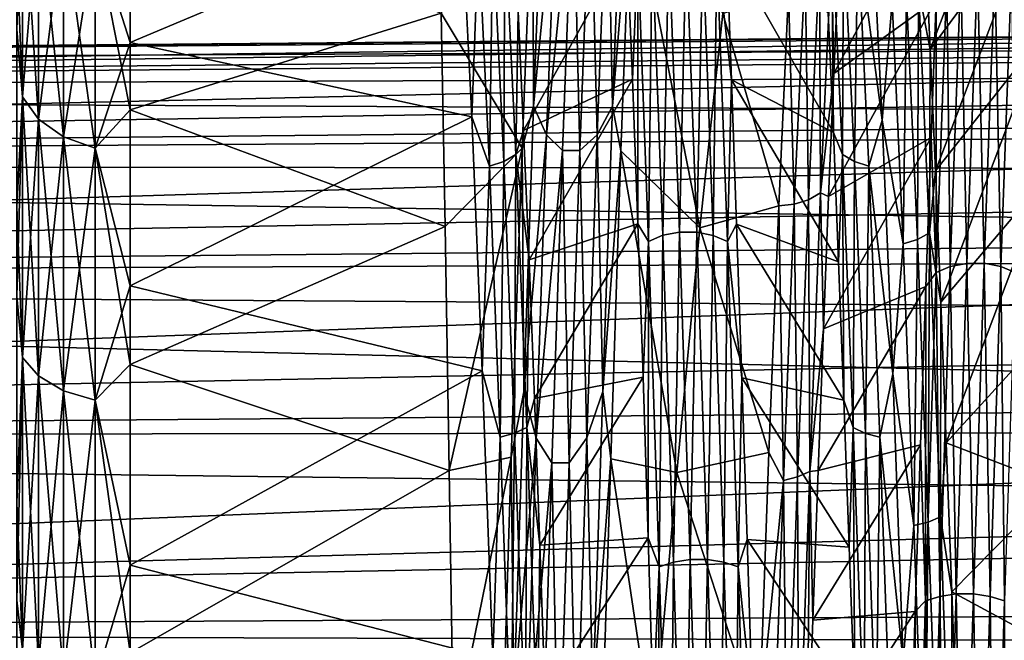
# Model space of a CAD drawing. Header units: metres. Extents: x -95 to 103, y -12 to 12.
# Tile 509 of 520: x 92.51 to 96.86, y 4.43 to 7.17. Entities that reach past the tile are written whole.
import ezdxf

# ---------------------------------------------------------------- set-up
doc = ezdxf.new("R2010")
doc.units = ezdxf.units.M
doc.layers.add('solid_P74500_01', color=7, linetype='CONTINUOUS')

msp = doc.modelspace()

# ---------------------------------------------------------------- linework, layer by layer
at = {"layer": 'solid_P74500_01'}
for points in [[(96.981293, 8.201464, 6.300057), (96.51429, 7.529994, 5.707457), (96.537262, 7.040056, 6.303836)], [(97.003731, 7.672606, 6.936496), (96.981293, 8.201464, 6.300057), (96.537262, 7.040056, 6.303836)], [(92.524475, 7.815907, -5.678588), (92.5, 7.129109, -6.746914), (92.5, 8.123271, -5.508266)], [(92.84594, 7.556078, 5.489812), (93, 7.071559, 6.063959), (93, 7.961062, 4.837358)], [(93, 7.961062, 4.837358), (93, 7.071559, 6.063959), (94.463715, 7.688287, 5.260112)], [(94.784172, 6.789715, -7.386524), (94.780647, 7.803544, -6.396985), (94.82811, 7.926183, -6.345317)], [(94.784172, 6.789715, -7.386524), (94.82811, 7.926183, -6.345317), (94.887505, 7.868499, -6.470695)], [(95.110413, 7.868818, -6.470109), (95.177322, 7.926522, -6.34456), (95.1334, 6.790466, -7.385586)], [(95.1334, 6.790466, -7.385586), (95.177322, 7.926522, -6.34456), (95.215736, 7.794711, -6.404976)], [(94.784172, 6.789715, -7.386524), (94.887505, 7.868499, -6.470695), (94.841675, 6.662447, -7.541262)], [(94.841675, 6.662447, -7.541262), (94.887505, 7.868499, -6.470695), (94.958694, 7.83762, -6.537144)], [(94.841675, 6.662447, -7.541262), (94.958694, 7.83762, -6.537144), (94.911865, 6.594126, -7.622598)], [(94.911865, 6.594126, -7.622598), (94.958694, 7.83762, -6.537144), (94.988403, 6.594453, -7.622277)], [(94.958694, 7.83762, -6.537144), (95.035233, 7.837788, -6.536881), (94.988403, 6.594453, -7.622277)], [(94.988403, 6.594453, -7.622277), (95.035233, 7.837788, -6.536881), (95.06459, 6.663103, -7.540543)], [(95.035233, 7.837788, -6.536881), (95.110413, 7.868818, -6.470109), (95.06459, 6.663103, -7.540543)], [(95.06459, 6.663103, -7.540543), (95.110413, 7.868818, -6.470109), (95.1334, 6.790466, -7.385586)], [(92.524475, 7.815907, -5.678588), (92.524475, 6.831353, -6.831353), (92.5, 7.129109, -6.746914)], [(92.524475, 6.831353, 6.831353), (92.524475, 7.815907, 5.678588), (92.5, 7.471711, 6.365205)], [(92.595581, 6.732703, -6.732703), (92.524475, 6.831353, -6.831353), (92.524475, 7.815907, -5.678588)], [(92.595581, 6.732703, -6.732703), (92.524475, 7.815907, -5.678588), (92.595581, 7.703039, -5.596586)], [(92.595581, 7.703039, 5.596586), (92.524475, 7.815907, 5.678588), (92.524475, 6.831353, 6.831353)], [(94.376106, 7.201715, -5.908793), (94.780647, 7.803544, -6.396985), (94.733856, 6.603558, -7.46262)], [(94.784172, 6.789715, -7.386524), (94.733856, 6.603558, -7.46262), (94.780647, 7.803544, -6.396985)], [(95.1334, 6.790466, -7.385586), (95.215736, 7.794711, -6.404976), (95.17012, 6.593036, -7.468946)], [(95.17012, 6.593036, -7.468946), (95.215736, 7.794711, -6.404976), (95.51841, 6.251617, -6.906216)], [(95.215736, 7.794711, -6.404976), (95.621254, 7.199066, -5.912021), (95.51841, 6.251617, -6.906216)], [(96.585396, 7.824906, -6.762881), (96.110695, 6.934787, -6.417424), (96.133842, 7.433981, -5.83431)], [(96.585396, 7.824906, -6.762881), (96.563538, 7.262142, -7.363111), (96.110695, 6.934787, -6.417424)], [(92.84594, 7.556078, -5.489812), (93, 7.720829, -5.21223), (93, 6.773732, -6.394928)], [(93, 6.773732, -6.394928), (93, 7.720829, -5.21223), (94.376106, 7.201715, -5.908793)], [(92.595581, 7.703039, 5.596586), (92.524475, 6.831353, 6.831353), (92.595581, 6.732703, 6.732703)], [(92.595581, 7.703039, 5.596586), (92.595581, 6.732703, 6.732703), (92.70636, 7.613503, 5.531534)], [(92.595581, 7.703039, -5.596586), (92.70636, 7.613503, -5.531534), (92.70636, 6.654445, -6.654445)], [(92.595581, 6.732703, -6.732703), (92.595581, 7.703039, -5.596586), (92.70636, 6.654445, -6.654445)], [(93, 7.071559, 6.063959), (94.510445, 6.742198, 6.428164), (94.463715, 7.688287, 5.260112)], [(94.540581, 7.540887, 5.486566), (94.463715, 7.688287, 5.260112), (94.510445, 6.742198, 6.428164)], [(96.217758, 7.540835, 5.486567), (96.324951, 6.728213, 6.441705), (96.278381, 7.671204, 5.275373)], [(96.369194, 7.250216, 5.860333), (96.278381, 7.671204, 5.275373), (96.324951, 6.728213, 6.441705)], [(97.003731, 7.672606, 6.936496), (96.537262, 7.040056, 6.303836), (96.560204, 6.503655, 6.85636)], [(97.026154, 7.094984, 7.526722), (97.003731, 7.672606, 6.936496), (96.560204, 6.503655, 6.85636)], [(92.595581, 6.732703, 6.732703), (92.70636, 6.654445, 6.654445), (92.70636, 7.613503, 5.531534)], [(92.70636, 7.613503, 5.531534), (92.70636, 6.654445, 6.654445), (92.84594, 7.556078, 5.489812)], [(92.70636, 7.613503, -5.531534), (92.84594, 7.556078, -5.489812), (92.84594, 6.604255, -6.604255)], [(92.70636, 6.654445, -6.654445), (92.70636, 7.613503, -5.531534), (92.84594, 6.604255, -6.604255)], [(94.603806, 7.564038, 5.503357), (94.651932, 6.544685, 6.678307), (94.657196, 7.599865, 5.52945)], [(94.651932, 6.544685, 6.678307), (94.705315, 6.575681, 6.709963), (94.657196, 7.599865, 5.52945)], [(94.657196, 7.599865, 5.52945), (94.705315, 6.575681, 6.709963), (94.715225, 7.210511, 6.108538)], [(96.101097, 7.599684, 5.529522), (96.08606, 7.202052, 6.118492), (96.10939, 6.673216, 6.689188)], [(96.149216, 6.57549, 6.710004), (96.101097, 7.599684, 5.529522), (96.10939, 6.673216, 6.689188)], [(96.154503, 7.563913, 5.503399), (96.101097, 7.599684, 5.529522), (96.149216, 6.57549, 6.710004)], [(92.70636, 6.654445, 6.654445), (92.84594, 6.604255, 6.604255), (92.84594, 7.556078, 5.489812)], [(92.84594, 7.556078, 5.489812), (92.84594, 6.604255, 6.604255), (93, 7.071559, 6.063959)], [(92.84594, 6.604255, -6.604255), (92.84594, 7.556078, -5.489812), (93, 6.773732, -6.394928)], [(94.588699, 6.524645, 6.657918), (94.540581, 7.540887, 5.486566), (94.510445, 6.742198, 6.428164)], [(94.603806, 7.564038, 5.503357), (94.540581, 7.540887, 5.486566), (94.588699, 6.524645, 6.657918)], [(94.603806, 7.564038, 5.503357), (94.588699, 6.524645, 6.657918), (94.651932, 6.544685, 6.678307)], [(96.202629, 6.544556, 6.678327), (96.154503, 7.563913, 5.503399), (96.149216, 6.57549, 6.710004)], [(96.202629, 6.544556, 6.678327), (96.217758, 7.540835, 5.486567), (96.154503, 7.563913, 5.503399)], [(96.202629, 6.544556, 6.678327), (96.265877, 6.524594, 6.65791), (96.217758, 7.540835, 5.486567)], [(96.217758, 7.540835, 5.486567), (96.265877, 6.524594, 6.65791), (96.324951, 6.728213, 6.441705)], [(96.485809, 7.306942, 5.906114), (96.537262, 7.040056, 6.303836), (96.51429, 7.529994, 5.707457)], [(95.196602, 7.505744, 7.11492), (94.715225, 7.210511, 6.108538), (94.739487, 6.682313, 6.680108)], [(95.220787, 6.909091, 7.694438), (95.196602, 7.505744, 7.11492), (94.739487, 6.682313, 6.680108)], [(95.245262, 7.469073, 7.239079), (95.196602, 7.505744, 7.11492), (95.220787, 6.909091, 7.694438)], [(95.308456, 7.501404, 7.270239), (95.245262, 7.469073, 7.239079), (95.29232, 6.191844, 8.352081)], [(95.355515, 6.218672, 8.388063), (95.308456, 7.501404, 7.270239), (95.29232, 6.191844, 8.352081)], [(95.381683, 7.518834, 7.287088), (95.308456, 7.501404, 7.270239), (95.355515, 6.218672, 8.388063)], [(95.428749, 6.233128, 8.407511), (95.381683, 7.518834, 7.287088), (95.355515, 6.218672, 8.388063)], [(95.458252, 7.518751, 7.287082), (95.381683, 7.518834, 7.287088), (95.428749, 6.233128, 8.407511)], [(95.50531, 6.233047, 8.407492), (95.458252, 7.518751, 7.287082), (95.428749, 6.233128, 8.407511)], [(95.531448, 7.50118, 7.270217), (95.458252, 7.518751, 7.287082), (95.50531, 6.233047, 8.407492)], [(95.578514, 6.218454, 8.388006), (95.531448, 7.50118, 7.270217), (95.50531, 6.233047, 8.407492)], [(95.594589, 7.468756, 7.239017), (95.531448, 7.50118, 7.270217), (95.578514, 6.218454, 8.388006)], [(95.594589, 7.468756, 7.239017), (95.658897, 6.906711, 7.696614), (95.636703, 7.501658, 7.119257)], [(95.636703, 7.501658, 7.119257), (96.10939, 6.673216, 6.689188), (96.08606, 7.202052, 6.118492)], [(95.636703, 7.501658, 7.119257), (95.658897, 6.906711, 7.696614), (96.10939, 6.673216, 6.689188)], [(92.524475, 6.831353, 6.831353), (92.5, 7.471711, 6.365205), (92.5, 6.344245, 7.489455)], [(95.245262, 7.469073, 7.239079), (95.220787, 6.909091, 7.694438), (95.244995, 6.268821, 8.224414)], [(95.29232, 6.191844, 8.352081), (95.245262, 7.469073, 7.239079), (95.244995, 6.268821, 8.224414)], [(95.641647, 6.19154, 8.351971), (95.594589, 7.468756, 7.239017), (95.578514, 6.218454, 8.388006)], [(95.641647, 6.19154, 8.351971), (95.658897, 6.906711, 7.696614), (95.594589, 7.468756, 7.239017)], [(96.047447, 7.425161, -5.688803), (96.100838, 7.460338, -5.715763), (96.052711, 6.406156, -6.870232)], [(96.052711, 6.406156, -6.870232), (96.100838, 7.460338, -5.715763), (96.110695, 6.934787, -6.417424)], [(96.100838, 7.460338, -5.715763), (96.133842, 7.433981, -5.83431), (96.110695, 6.934787, -6.417424)], [(95.984222, 7.402484, -5.671378), (95.936096, 6.356487, -6.816895), (95.910805, 7.296713, -5.791072)], [(95.999329, 6.37595, -6.837829), (95.936096, 6.356487, -6.816895), (95.984222, 7.402484, -5.671378)], [(95.999329, 6.37595, -6.837829), (95.984222, 7.402484, -5.671378), (96.047447, 7.425161, -5.688803)], [(95.999329, 6.37595, -6.837829), (96.047447, 7.425161, -5.688803), (96.052711, 6.406156, -6.870232)], [(96.673195, 7.38125, -7.390541), (96.626137, 6.080659, -8.488098), (96.610001, 7.349563, -7.358734)], [(96.699371, 6.094773, -8.507794), (96.626137, 6.080659, -8.488098), (96.673195, 7.38125, -7.390541)], [(96.746429, 7.398382, -7.407689), (96.699371, 6.094773, -8.507794), (96.673195, 7.38125, -7.390541)], [(96.775932, 6.094779, -8.507711), (96.699371, 6.094773, -8.507794), (96.746429, 7.398382, -7.407689)], [(96.82299, 7.398375, -7.407607), (96.775932, 6.094779, -8.507711), (96.746429, 7.398382, -7.407689)], [(96.849129, 6.080671, -8.487874), (96.775932, 6.094779, -8.507711), (96.82299, 7.398375, -7.407607)], [(96.896194, 7.381225, -7.390318), (96.849129, 6.080671, -8.487874), (96.82299, 7.398375, -7.407607)], [(96.91227, 6.054558, -8.451257), (96.849129, 6.080671, -8.487874), (96.896194, 7.381225, -7.390318)], [(96.610001, 7.349563, -7.358734), (96.562943, 6.054571, -8.451579), (96.563538, 7.262142, -7.363111)], [(96.626137, 6.080659, -8.488098), (96.562943, 6.054571, -8.451579), (96.610001, 7.349563, -7.358734)], [(95.621254, 7.199066, -5.912021), (95.910805, 7.296713, -5.791072), (95.867485, 6.349178, -6.816632)], [(95.936096, 6.356487, -6.816895), (95.867485, 6.349178, -6.816632), (95.910805, 7.296713, -5.791072)], [(96.432419, 7.272475, 5.878273), (96.369194, 7.250216, 5.860333), (96.417313, 6.180837, 6.983069)], [(96.432419, 7.272475, 5.878273), (96.417313, 6.180837, 6.983069), (96.480545, 6.199822, 7.004457)], [(96.432419, 7.272475, 5.878273), (96.480545, 6.199822, 7.004457), (96.485809, 7.306942, 5.906114)], [(96.480545, 6.199822, 7.004457), (96.533928, 6.229209, 7.037635), (96.485809, 7.306942, 5.906114)], [(96.485809, 7.306942, 5.906114), (96.533928, 6.229209, 7.037635), (96.537262, 7.040056, 6.303836)], [(96.563538, 7.262142, -7.363111), (96.088249, 6.390983, -6.958403), (96.110695, 6.934787, -6.417424)], [(96.563538, 7.262142, -7.363111), (96.541512, 6.651166, -7.918765), (96.088249, 6.390983, -6.958403)], [(96.417313, 6.180837, 6.983069), (96.369194, 7.250216, 5.860333), (96.324951, 6.728213, 6.441705)], [(96.562943, 6.054571, -8.451579), (96.541512, 6.651166, -7.918765), (96.563538, 7.262142, -7.363111)], [(93, 6.773732, -6.394928), (94.376106, 7.201715, -5.908793), (94.393806, 6.257608, -6.900788)], [(94.393806, 6.257608, -6.900788), (94.376106, 7.201715, -5.908793), (94.733856, 6.603558, -7.46262)], [(94.705315, 6.575681, 6.709963), (94.739487, 6.682313, 6.680108), (94.715225, 7.210511, 6.108538)], [(95.51841, 6.251617, -6.906216), (95.621254, 7.199066, -5.912021), (95.867485, 6.349178, -6.816632)], [(102.504364, 7.145675), (81, 6.958009), (81, 6.851007, -1.214226)], [(102.504364, 7.145675), (102.504364, 7.142116, 0.225498), (81, 6.958009)], [(102.504364, 7.116405, -0.646108), (102.504364, 7.145675), (81, 6.851007, -1.214226)], [(102.504364, 7.142116, 0.225498), (102.504364, 7.131443, 0.450772), (81, 6.958009)], [(102.504364, 7.061472, 1.093747), (81, 6.958009), (102.504364, 7.131443, 0.450772)], [(102.504364, 7.116405, -0.646108), (81, 6.851007, -1.214226), (102.504364, 7.028833, -1.286923)], [(92.524475, 6.831353, -6.831353), (92.5, 5.950014, -7.806368), (92.5, 7.129109, -6.746914)], [(97.026154, 7.094984, 7.526722), (96.560204, 6.503655, 6.85636), (96.58371, 5.922603, 7.362928)], [(97.049126, 6.472476, 8.066982), (97.026154, 7.094984, 7.526722), (96.58371, 5.922603, 7.362928)], [(102.504364, 7.061472, 1.093747), (81, 6.850533, 1.218189), (81, 6.958009)], [(102.504364, 7.061472, 1.093747), (102.504364, 6.93365, 1.727762), (81, 6.850533, 1.218189)], [(92.84594, 6.604255, 6.604255), (93, 5.994974, 7.130135), (93, 7.071559, 6.063959)], [(93, 7.071559, 6.063959), (93, 5.994974, 7.130135), (94.510445, 6.742198, 6.428164)], [(102.504364, 7.028833, -1.286923), (81, 6.851007, -1.214226), (81, 6.536744, -2.382539)], [(102.504364, 7.028833, -1.286923), (81, 6.536744, -2.382539), (102.504364, 6.883678, -1.917195)], [(96.533928, 6.229209, 7.037635), (96.560204, 6.503655, 6.85636), (96.537262, 7.040056, 6.303836)], [(102.504364, 6.93365, 1.727762), (102.504364, 6.749025, 2.347622), (81, 6.850533, 1.218189)], [(96.052711, 6.406156, -6.870232), (96.110695, 6.934787, -6.417424), (96.088249, 6.390983, -6.958403)], [(102.504364, 6.883678, -1.917195), (81, 6.536744, -2.382539), (102.504364, 6.682129, -2.531761)], [(95.220787, 6.909091, 7.694438), (94.739487, 6.682313, 6.680108), (94.763969, 6.109625, 7.206326)], [(95.244995, 6.268821, 8.224414), (95.220787, 6.909091, 7.694438), (94.763969, 6.109625, 7.206326)], [(95.641647, 6.19154, 8.351971), (95.681023, 6.267948, 8.225108), (95.658897, 6.906711, 7.696614)], [(95.658897, 6.906711, 7.696614), (96.132378, 6.101271, 7.213413), (96.10939, 6.673216, 6.689188)], [(95.658897, 6.906711, 7.696614), (95.681023, 6.267948, 8.225108), (96.132378, 6.101271, 7.213413)], [(102.504364, 6.749025, 2.347622), (81, 6.532415, 2.393853), (81, 6.850533, 1.218189)], [(92.524475, 6.831353, -6.831353), (92.524475, 5.678588, -7.815907), (92.5, 5.950014, -7.806368)], [(92.524475, 5.678588, 7.815907), (92.524475, 6.831353, 6.831353), (92.5, 6.344245, 7.489455)], [(92.595581, 5.596586, -7.703039), (92.524475, 5.678588, -7.815907), (92.524475, 6.831353, -6.831353)], [(92.595581, 5.596586, -7.703039), (92.524475, 6.831353, -6.831353), (92.595581, 6.732703, -6.732703)], [(92.595581, 6.732703, 6.732703), (92.524475, 6.831353, 6.831353), (92.524475, 5.678588, 7.815907)], [(95.06459, 6.663103, -7.540543), (95.1334, 6.790466, -7.385586), (95.08947, 5.527757, -8.234547)], [(95.08947, 5.527757, -8.234547), (95.1334, 6.790466, -7.385586), (95.17012, 6.593036, -7.468946)], [(102.504364, 6.749025, 2.347622), (102.504364, 6.509109, 2.948249), (81, 6.532415, 2.393853)], [(92.84594, 6.604255, -6.604255), (93, 6.773732, -6.394928), (93, 5.647433, -7.408444)], [(93, 5.647433, -7.408444), (93, 6.773732, -6.394928), (94.393806, 6.257608, -6.900788)], [(94.740242, 5.526547, -8.235544), (94.733856, 6.603558, -7.46262), (94.784172, 6.789715, -7.386524)], [(94.740242, 5.526547, -8.235544), (94.784172, 6.789715, -7.386524), (94.841675, 6.662447, -7.541262)], [(92.595581, 6.732703, 6.732703), (92.524475, 5.678588, 7.815907), (92.595581, 5.596586, 7.703039)], [(92.595581, 6.732703, 6.732703), (92.595581, 5.596586, 7.703039), (92.70636, 6.654445, 6.654445)], [(92.595581, 6.732703, -6.732703), (92.70636, 6.654445, -6.654445), (92.70636, 5.531534, -7.613503)], [(92.595581, 5.596586, -7.703039), (92.595581, 6.732703, -6.732703), (92.70636, 5.531534, -7.613503)], [(93, 5.994974, 7.130135), (94.557175, 5.618608, 7.430328), (94.510445, 6.742198, 6.428164)], [(94.588699, 6.524645, 6.657918), (94.510445, 6.742198, 6.428164), (94.557175, 5.618608, 7.430328)], [(96.265877, 6.524594, 6.65791), (96.371552, 5.606616, 7.437394), (96.324951, 6.728213, 6.441705)], [(96.417313, 6.180837, 6.983069), (96.324951, 6.728213, 6.441705), (96.371552, 5.606616, 7.437394)], [(102.504364, 6.682129, -2.531761), (81, 6.536744, -2.382539), (81, 6.024192, -3.481453)], [(102.504364, 6.682129, -2.531761), (81, 6.024192, -3.481453), (102.504364, 6.425837, -3.125585)], [(94.705315, 6.575681, 6.709963), (94.763969, 6.109625, 7.206326), (94.739487, 6.682313, 6.680108)], [(94.740242, 5.526547, -8.235544), (94.841675, 6.662447, -7.541262), (94.795845, 5.322095, -8.398915)], [(94.795845, 5.322095, -8.398915), (94.841675, 6.662447, -7.541262), (94.911865, 6.594126, -7.622598)], [(94.988403, 6.594453, -7.622277), (95.06459, 6.663103, -7.540543), (95.018776, 5.323123, -8.398167)], [(95.018776, 5.323123, -8.398167), (95.06459, 6.663103, -7.540543), (95.08947, 5.527757, -8.234547)], [(96.149216, 6.57549, 6.710004), (96.10939, 6.673216, 6.689188), (96.132378, 6.101271, 7.213413)], [(92.595581, 5.596586, 7.703039), (92.70636, 5.531534, 7.613503), (92.70636, 6.654445, 6.654445)], [(92.70636, 6.654445, 6.654445), (92.70636, 5.531534, 7.613503), (92.84594, 6.604255, 6.604255)], [(92.70636, 6.654445, -6.654445), (92.84594, 6.604255, -6.604255), (92.84594, 5.489812, -7.556078)], [(92.70636, 5.531534, -7.613503), (92.70636, 6.654445, -6.654445), (92.84594, 5.489812, -7.556078)], [(96.541512, 6.651166, -7.918765), (96.065727, 5.804877, -7.454448), (96.088249, 6.390983, -6.958403)], [(96.541512, 6.651166, -7.918765), (96.518524, 5.992337, -8.427377), (96.065727, 5.804877, -7.454448)], [(96.562943, 6.054571, -8.451579), (96.518524, 5.992337, -8.427377), (96.541512, 6.651166, -7.918765)], [(92.70636, 5.531534, 7.613503), (92.84594, 5.489812, 7.556078), (92.84594, 6.604255, 6.604255)], [(92.84594, 6.604255, 6.604255), (92.84594, 5.489812, 7.556078), (93, 5.994974, 7.130135)], [(92.84594, 5.489812, -7.556078), (92.84594, 6.604255, -6.604255), (93, 5.647433, -7.408444)], [(94.410866, 5.178331, -7.743606), (94.393806, 6.257608, -6.900788), (94.733856, 6.603558, -7.46262)], [(94.410866, 5.178331, -7.743606), (94.733856, 6.603558, -7.46262), (94.685173, 5.237455, -8.326221)], [(94.651932, 6.544685, 6.678307), (94.70005, 5.342939, 7.669346), (94.705315, 6.575681, 6.709963)], [(94.740242, 5.526547, -8.235544), (94.685173, 5.237455, -8.326221), (94.733856, 6.603558, -7.46262)], [(94.70005, 5.342939, 7.669346), (94.753433, 5.368239, 7.705696), (94.705315, 6.575681, 6.709963)], [(94.705315, 6.575681, 6.709963), (94.753433, 5.368239, 7.705696), (94.763969, 6.109625, 7.206326)], [(94.795845, 5.322095, -8.398915), (94.911865, 6.594126, -7.622598), (94.865036, 5.212369, -8.483613)], [(94.865036, 5.212369, -8.483613), (94.911865, 6.594126, -7.622598), (94.941582, 5.212871, -8.483283)], [(94.911865, 6.594126, -7.622598), (94.988403, 6.594453, -7.622277), (94.941582, 5.212871, -8.483283)], [(94.941582, 5.212871, -8.483283), (94.988403, 6.594453, -7.622277), (95.018776, 5.323123, -8.398167)], [(95.08947, 5.527757, -8.234547), (95.17012, 6.593036, -7.468946), (95.12587, 5.230155, -8.329441)], [(95.12587, 5.230155, -8.329441), (95.17012, 6.593036, -7.468946), (95.416664, 5.169336, -7.749613)], [(95.17012, 6.593036, -7.468946), (95.51841, 6.251617, -6.906216), (95.416664, 5.169336, -7.749613)], [(96.149216, 6.57549, 6.710004), (96.132378, 6.101271, 7.213413), (96.155319, 5.489347, 7.689435)], [(96.197342, 5.368044, 7.705704), (96.149216, 6.57549, 6.710004), (96.155319, 5.489347, 7.689435)], [(96.202629, 6.544556, 6.678327), (96.149216, 6.57549, 6.710004), (96.197342, 5.368044, 7.705704)], [(102.504364, 6.215867, 3.524722), (81, 6.012705, 3.501166), (81, 6.532415, 2.393853)], [(102.504364, 6.509109, 2.948249), (102.504364, 6.215867, 3.524722), (81, 6.532415, 2.393853)], [(94.651932, 6.544685, 6.678307), (94.588699, 6.524645, 6.657918), (94.636818, 5.326569, 7.645922)], [(94.651932, 6.544685, 6.678307), (94.636818, 5.326569, 7.645922), (94.70005, 5.342939, 7.669346)], [(96.250748, 5.342808, 7.669344), (96.202629, 6.544556, 6.678327), (96.197342, 5.368044, 7.705704)], [(96.250748, 5.342808, 7.669344), (96.265877, 6.524594, 6.65791), (96.202629, 6.544556, 6.678327)], [(94.636818, 5.326569, 7.645922), (94.588699, 6.524645, 6.657918), (94.557175, 5.618608, 7.430328)], [(96.250748, 5.342808, 7.669344), (96.313995, 5.32652, 7.645906), (96.265877, 6.524594, 6.65791)], [(96.265877, 6.524594, 6.65791), (96.313995, 5.32652, 7.645906), (96.371552, 5.606616, 7.437394)], [(96.533928, 6.229209, 7.037635), (96.58371, 5.922603, 7.362928), (96.560204, 6.503655, 6.85636)], [(97.049126, 6.472476, 8.066982), (96.58371, 5.922603, 7.362928), (96.608238, 5.300789, 7.821755)], [(97.073021, 5.811236, 8.554758), (97.049126, 6.472476, 8.066982), (96.608238, 5.300789, 7.821755)], [(102.504364, 6.425837, -3.125585), (81, 6.024192, -3.481453), (102.504364, 6.116902, -3.693803)], [(95.999329, 6.37595, -6.837829), (96.052711, 6.406156, -6.870232), (96.004593, 5.174764, -7.836728)], [(96.004593, 5.174764, -7.836728), (96.052711, 6.406156, -6.870232), (96.065727, 5.804877, -7.454448)], [(96.052711, 6.406156, -6.870232), (96.088249, 6.390983, -6.958403), (96.065727, 5.804877, -7.454448)], [(95.936096, 6.356487, -6.816895), (95.887978, 5.134653, -7.775898), (95.867485, 6.349178, -6.816632)], [(95.95121, 5.150365, -7.799768), (95.887978, 5.134653, -7.775898), (95.936096, 6.356487, -6.816895)], [(95.95121, 5.150365, -7.799768), (95.936096, 6.356487, -6.816895), (95.999329, 6.37595, -6.837829)], [(95.95121, 5.150365, -7.799768), (95.999329, 6.37595, -6.837829), (96.004593, 5.174764, -7.836728)], [(92.524475, 5.678588, 7.815907), (92.5, 6.344245, 7.489455), (92.5, 5.037389, 8.42394)], [(95.51841, 6.251617, -6.906216), (95.867485, 6.349178, -6.816632), (95.824181, 5.258584, -7.689332)], [(95.887978, 5.134653, -7.775898), (95.824181, 5.258584, -7.689332), (95.867485, 6.349178, -6.816632)], [(95.244995, 6.268821, 8.224414), (94.763969, 6.109625, 7.206326), (94.788445, 5.496634, 7.684207)], [(95.268311, 5.590652, 8.699477), (95.244995, 6.268821, 8.224414), (94.788445, 5.496634, 7.684207)], [(95.29232, 6.191844, 8.352081), (95.244995, 6.268821, 8.224414), (95.268311, 5.590652, 8.699477)], [(95.641647, 6.19154, 8.351971), (95.703941, 5.588449, 8.700891), (95.681023, 6.267948, 8.225108)], [(95.681023, 6.267948, 8.225108), (96.155319, 5.489347, 7.689435), (96.132378, 6.101271, 7.213413)], [(95.681023, 6.267948, 8.225108), (95.703941, 5.588449, 8.700891), (96.155319, 5.489347, 7.689435)], [(93, 5.647433, -7.408444), (94.393806, 6.257608, -6.900788), (94.410866, 5.178331, -7.743606)], [(95.428749, 6.233128, 8.407511), (95.355515, 6.218672, 8.388063), (95.40258, 4.773582, 9.287973)], [(95.475807, 4.784684, 9.309514), (95.428749, 6.233128, 8.407511), (95.40258, 4.773582, 9.287973)], [(95.416664, 5.169336, -7.749613), (95.51841, 6.251617, -6.906216), (95.824181, 5.258584, -7.689332)], [(95.50531, 6.233047, 8.407492), (95.428749, 6.233128, 8.407511), (95.475807, 4.784684, 9.309514)], [(95.552368, 4.784608, 9.309482), (95.50531, 6.233047, 8.407492), (95.475807, 4.784684, 9.309514)], [(95.578514, 6.218454, 8.388006), (95.50531, 6.233047, 8.407492), (95.552368, 4.784608, 9.309482)], [(96.480545, 6.199822, 7.004457), (96.528664, 4.950658, 7.931704), (96.533928, 6.229209, 7.037635)], [(96.528664, 4.950658, 7.931704), (96.582047, 4.97413, 7.969276), (96.533928, 6.229209, 7.037635)], [(96.533928, 6.229209, 7.037635), (96.582047, 4.97413, 7.969276), (96.58371, 5.922603, 7.362928)], [(102.504364, 6.215867, 3.524722), (102.504364, 5.871701, 4.07232), (81, 6.012705, 3.501166)], [(95.29232, 6.191844, 8.352081), (95.268311, 5.590652, 8.699477), (95.290718, 4.880205, 9.116913)], [(95.339378, 4.752956, 9.248106), (95.29232, 6.191844, 8.352081), (95.290718, 4.880205, 9.116913)], [(95.355515, 6.218672, 8.388063), (95.29232, 6.191844, 8.352081), (95.339378, 4.752956, 9.248106)], [(95.40258, 4.773582, 9.287973), (95.355515, 6.218672, 8.388063), (95.339378, 4.752956, 9.248106)], [(95.625572, 4.773376, 9.287882), (95.578514, 6.218454, 8.388006), (95.552368, 4.784608, 9.309482)], [(95.641647, 6.19154, 8.351971), (95.578514, 6.218454, 8.388006), (95.625572, 4.773376, 9.287882)], [(95.688705, 4.752675, 9.247948), (95.641647, 6.19154, 8.351971), (95.625572, 4.773376, 9.287882)], [(95.688705, 4.752675, 9.247948), (95.703941, 5.588449, 8.700891), (95.641647, 6.19154, 8.351971)], [(96.465431, 4.935488, 7.907475), (96.417313, 6.180837, 6.983069), (96.371552, 5.606616, 7.437394)], [(96.480545, 6.199822, 7.004457), (96.417313, 6.180837, 6.983069), (96.465431, 4.935488, 7.907475)], [(96.480545, 6.199822, 7.004457), (96.465431, 4.935488, 7.907475), (96.528664, 4.950658, 7.931704)], [(102.504364, 6.116902, -3.693803), (81, 6.024192, -3.481453), (81, 5.326975, -4.475948)], [(102.504364, 6.116902, -3.693803), (81, 5.326975, -4.475948), (102.504364, 5.757854, -4.23176)], [(94.753433, 5.368239, 7.705696), (94.788445, 5.496634, 7.684207), (94.763969, 6.109625, 7.206326)], [(96.699371, 6.094773, -8.507794), (96.652306, 4.632546, -9.386982), (96.626137, 6.080659, -8.488098)], [(96.728874, 4.632565, -9.386901), (96.652306, 4.632546, -9.386982), (96.699371, 6.094773, -8.507794)], [(96.775932, 6.094779, -8.507711), (96.728874, 4.632565, -9.386901), (96.699371, 6.094773, -8.507794)], [(96.802071, 4.621867, -9.365029), (96.728874, 4.632565, -9.386901), (96.775932, 6.094779, -8.507711)], [(96.849129, 6.080671, -8.487874), (96.802071, 4.621867, -9.365029), (96.775932, 6.094779, -8.507711)], [(96.562943, 6.054571, -8.451579), (96.515877, 4.602007, -9.324967), (96.518524, 5.992337, -8.427377)], [(96.579079, 4.621819, -9.36525), (96.515877, 4.602007, -9.324967), (96.562943, 6.054571, -8.451579)], [(96.626137, 6.080659, -8.488098), (96.579079, 4.621819, -9.36525), (96.562943, 6.054571, -8.451579)], [(96.652306, 4.632546, -9.386982), (96.579079, 4.621819, -9.36525), (96.626137, 6.080659, -8.488098)], [(96.865204, 4.602046, -9.324647), (96.802071, 4.621867, -9.365029), (96.849129, 6.080671, -8.487874)], [(96.91227, 6.054558, -8.451257), (96.865204, 4.602046, -9.324647), (96.849129, 6.080671, -8.487874)], [(102.504364, 5.479433, 4.586555), (81, 5.30519, 4.501647), (81, 6.012705, 3.501166)], [(102.504364, 5.871701, 4.07232), (102.504364, 5.479433, 4.586555), (81, 6.012705, 3.501166)], [(92.84594, 5.489812, 7.556078), (93, 4.75979, 8.00768), (93, 5.994974, 7.130135)], [(93, 5.994974, 7.130135), (93, 4.75979, 8.00768), (94.557175, 5.618608, 7.430328)], [(96.518524, 5.992337, -8.427377), (96.042328, 5.178577, -7.90209), (96.065727, 5.804877, -7.454448)], [(96.518524, 5.992337, -8.427377), (96.494949, 5.291385, -8.884191), (96.042328, 5.178577, -7.90209)], [(96.515877, 4.602007, -9.324967), (96.494949, 5.291385, -8.884191), (96.518524, 5.992337, -8.427377)], [(92.524475, 5.678588, -7.815907), (92.5, 4.6057, -8.667539), (92.5, 5.950014, -7.806368)], [(96.582047, 4.97413, 7.969276), (96.608238, 5.300789, 7.821755), (96.58371, 5.922603, 7.362928)], [(96.004593, 5.174764, -7.836728), (96.065727, 5.804877, -7.454448), (96.042328, 5.178577, -7.90209)], [(97.097191, 5.113085, 8.989099), (97.073021, 5.811236, 8.554758), (96.608238, 5.300789, 7.821755)], [(102.504364, 5.757854, -4.23176), (81, 5.326975, -4.475948), (102.504364, 5.351635, -4.735047)], [(92.524475, 5.678588, -7.815907), (92.524475, 4.385998, -8.608006), (92.5, 4.6057, -8.667539)], [(92.524475, 4.385998, 8.608006), (92.524475, 5.678588, 7.815907), (92.5, 5.037389, 8.42394)], [(92.595581, 4.322661, -8.483701), (92.524475, 4.385998, -8.608006), (92.524475, 5.678588, -7.815907)], [(92.595581, 4.322661, -8.483701), (92.524475, 5.678588, -7.815907), (92.595581, 5.596586, -7.703039)], [(92.595581, 5.596586, 7.703039), (92.524475, 5.678588, 7.815907), (92.524475, 4.385998, 8.608006)], [(92.84594, 5.489812, -7.556078), (93, 5.647433, -7.408444), (93, 4.371728, -8.225967)], [(93, 4.371728, -8.225967), (93, 5.647433, -7.408444), (94.410866, 5.178331, -7.743606)], [(93, 4.75979, 8.00768), (94.603874, 4.346803, 8.239165), (94.557175, 5.618608, 7.430328)], [(94.636818, 5.326569, 7.645922), (94.557175, 5.618608, 7.430328), (94.603874, 4.346803, 8.239165)], [(92.595581, 5.596586, 7.703039), (92.524475, 4.385998, 8.608006), (92.595581, 4.322661, 8.483701)], [(92.595581, 5.596586, 7.703039), (92.595581, 4.322661, 8.483701), (92.70636, 5.531534, 7.613503)], [(92.595581, 5.596586, -7.703039), (92.70636, 5.531534, -7.613503), (92.70636, 4.272417, -8.385091)], [(92.595581, 4.322661, -8.483701), (92.595581, 5.596586, -7.703039), (92.70636, 4.272417, -8.385091)], [(95.268311, 5.590652, 8.699477), (94.788445, 5.496634, 7.684207), (94.81221, 4.848581, 8.109056)], [(95.290718, 4.880205, 9.116913), (95.268311, 5.590652, 8.699477), (94.81221, 4.848581, 8.109056)], [(95.688705, 4.752675, 9.247948), (95.727669, 4.87337, 9.120528), (95.703941, 5.588449, 8.700891)], [(95.703941, 5.588449, 8.700891), (96.178917, 4.839529, 8.11447), (96.155319, 5.489347, 7.689435)], [(95.703941, 5.588449, 8.700891), (95.727669, 4.87337, 9.120528), (96.178917, 4.839529, 8.11447)], [(96.313995, 5.32652, 7.645906), (96.418213, 4.334479, 8.238566), (96.371552, 5.606616, 7.437394)], [(96.465431, 4.935488, 7.907475), (96.371552, 5.606616, 7.437394), (96.418213, 4.334479, 8.238566)], [(92.595581, 4.322661, 8.483701), (92.70636, 4.272417, 8.385091), (92.70636, 5.531534, 7.613503)], [(92.70636, 5.531534, 7.613503), (92.70636, 4.272417, 8.385091), (92.84594, 5.489812, 7.556078)], [(92.70636, 5.531534, -7.613503), (92.84594, 5.489812, -7.556078), (92.84594, 4.240192, -8.321846)], [(92.70636, 4.272417, -8.385091), (92.70636, 5.531534, -7.613503), (92.84594, 4.240192, -8.321846)], [(95.018776, 5.323123, -8.398167), (95.08947, 5.527757, -8.234547), (95.045547, 4.168813, -8.870418)], [(95.045547, 4.168813, -8.870418), (95.08947, 5.527757, -8.234547), (95.12587, 5.230155, -8.329441)], [(92.70636, 4.272417, 8.385091), (92.84594, 4.240192, 8.321846), (92.84594, 5.489812, 7.556078)], [(92.84594, 5.489812, 7.556078), (92.84594, 4.240192, 8.321846), (93, 4.75979, 8.00768)], [(92.84594, 4.240192, -8.321846), (92.84594, 5.489812, -7.556078), (93, 4.371728, -8.225967)], [(94.696304, 4.167125, -8.871339), (94.685173, 5.237455, -8.326221), (94.740242, 5.526547, -8.235544)], [(94.696304, 4.167125, -8.871339), (94.740242, 5.526547, -8.235544), (94.795845, 5.322095, -8.398915)], [(94.753433, 5.368239, 7.705696), (94.81221, 4.848581, 8.109056), (94.788445, 5.496634, 7.684207)], [(96.197342, 5.368044, 7.705704), (96.155319, 5.489347, 7.689435), (96.178917, 4.839529, 8.11447)], [(102.504364, 5.479433, 4.586555), (102.504364, 5.042274, 5.063215), (81, 5.30519, 4.501647)], [(94.70005, 5.342939, 7.669346), (94.748177, 3.995748, 8.452113), (94.753433, 5.368239, 7.705696)], [(94.748177, 3.995748, 8.452113), (94.801559, 4.014664, 8.492167), (94.753433, 5.368239, 7.705696)], [(94.753433, 5.368239, 7.705696), (94.801559, 4.014664, 8.492167), (94.81221, 4.848581, 8.109056)], [(96.197342, 5.368044, 7.705704), (96.178917, 4.839529, 8.11447), (96.203423, 4.156284, 8.484711)], [(96.245461, 4.014471, 8.492145), (96.197342, 5.368044, 7.705704), (96.203423, 4.156284, 8.484711)], [(96.250748, 5.342808, 7.669344), (96.197342, 5.368044, 7.705704), (96.245461, 4.014471, 8.492145)], [(102.504364, 5.351635, -4.735047), (81, 5.326975, -4.475948), (81, 4.47598, -5.327133)], [(102.504364, 5.351635, -4.735047), (81, 4.47598, -5.327133), (102.504364, 4.901572, -5.199543)], [(94.684944, 3.983494, 8.42629), (94.636818, 5.326569, 7.645922), (94.603874, 4.346803, 8.239165)], [(94.70005, 5.342939, 7.669346), (94.636818, 5.326569, 7.645922), (94.684944, 3.983494, 8.42629)], [(94.70005, 5.342939, 7.669346), (94.684944, 3.983494, 8.42629), (94.748177, 3.995748, 8.452113)], [(94.696304, 4.167125, -8.871339), (94.795845, 5.322095, -8.398915), (94.750015, 3.882159, -9.019898)], [(94.750015, 3.882159, -9.019898), (94.795845, 5.322095, -8.398915), (94.865036, 5.212369, -8.483613)], [(94.941582, 5.212871, -8.483283), (95.018776, 5.323123, -8.398167), (94.972954, 3.883574, -9.019236)], [(94.972954, 3.883574, -9.019236), (95.018776, 5.323123, -8.398167), (95.045547, 4.168813, -8.870418)], [(96.298874, 3.99562, 8.45209), (96.250748, 5.342808, 7.669344), (96.245461, 4.014471, 8.492145)], [(96.298874, 3.99562, 8.45209), (96.313995, 5.32652, 7.645906), (96.250748, 5.342808, 7.669344)], [(96.298874, 3.99562, 8.45209), (96.362122, 3.983448, 8.426266), (96.313995, 5.32652, 7.645906)], [(96.313995, 5.32652, 7.645906), (96.362122, 3.983448, 8.426266), (96.418213, 4.334479, 8.238566)], [(102.504364, 5.042274, 5.063215), (81, 4.443614, 5.353961), (81, 5.30519, 4.501647)], [(96.494949, 5.291385, -8.884191), (96.018227, 4.517292, -8.297757), (96.042328, 5.178577, -7.90209)], [(96.494949, 5.291385, -8.884191), (96.471077, 4.554557, -9.284614), (96.018227, 4.517292, -8.297757)], [(96.515877, 4.602007, -9.324967), (96.471077, 4.554557, -9.284614), (96.494949, 5.291385, -8.884191)], [(96.582047, 4.97413, 7.969276), (96.633041, 4.642481, 8.229321), (96.608238, 5.300789, 7.821755)], [(97.097191, 5.113085, 8.989099), (96.608238, 5.300789, 7.821755), (96.633041, 4.642481, 8.229321)], [(94.42952, 3.98599, -8.419645), (94.410866, 5.178331, -7.743606), (94.685173, 5.237455, -8.326221)], [(94.42952, 3.98599, -8.419645), (94.685173, 5.237455, -8.326221), (94.639893, 3.792015, -8.938186)], [(94.696304, 4.167125, -8.871339), (94.639893, 3.792015, -8.938186), (94.685173, 5.237455, -8.326221)], [(95.045547, 4.168813, -8.870418), (95.12587, 5.230155, -8.329441), (95.080162, 3.791242, -8.939201)], [(95.080162, 3.791242, -8.939201), (95.12587, 5.230155, -8.329441), (95.312859, 3.976106, -8.424317)], [(95.12587, 5.230155, -8.329441), (95.416664, 5.169336, -7.749613), (95.312859, 3.976106, -8.424317)], [(95.416664, 5.169336, -7.749613), (95.824181, 5.258584, -7.689332), (95.780891, 4.049891, -8.389096)], [(95.887978, 5.134653, -7.775898), (95.780891, 4.049891, -8.389096), (95.824181, 5.258584, -7.689332)], [(94.750015, 3.882159, -9.019898), (94.865036, 5.212369, -8.483613), (94.818207, 3.729509, -9.095065)], [(94.818207, 3.729509, -9.095065), (94.865036, 5.212369, -8.483613), (94.89476, 3.730192, -9.094782)], [(94.865036, 5.212369, -8.483613), (94.941582, 5.212871, -8.483283), (94.89476, 3.730192, -9.094782)], [(94.89476, 3.730192, -9.094782), (94.941582, 5.212871, -8.483283), (94.972954, 3.883574, -9.019236)], [(93, 4.371728, -8.225967), (94.410866, 5.178331, -7.743606), (94.42952, 3.98599, -8.419645)], [(95.312859, 3.976106, -8.424317), (95.416664, 5.169336, -7.749613), (95.780891, 4.049891, -8.389096)], [(95.903084, 3.784993, -8.549733), (95.887978, 5.134653, -7.775898), (95.95121, 5.150365, -7.799768)], [(95.903084, 3.784993, -8.549733), (95.95121, 5.150365, -7.799768), (95.956474, 3.802922, -8.590245)], [(95.95121, 5.150365, -7.799768), (96.004593, 5.174764, -7.836728), (95.956474, 3.802922, -8.590245)], [(95.956474, 3.802922, -8.590245), (96.004593, 5.174764, -7.836728), (95.993935, 3.824811, -8.639754)], [(96.004593, 5.174764, -7.836728), (96.018227, 4.517292, -8.297757), (95.993935, 3.824811, -8.639754)], [(96.004593, 5.174764, -7.836728), (96.042328, 5.178577, -7.90209), (96.018227, 4.517292, -8.297757)], [(95.887978, 5.134653, -7.775898), (95.839859, 3.773458, -8.523578), (95.780891, 4.049891, -8.389096)], [(95.903084, 3.784993, -8.549733), (95.839859, 3.773458, -8.523578), (95.887978, 5.134653, -7.775898)], [(97.120827, 4.377914, 9.368375), (97.097191, 5.113085, 8.989099), (96.633041, 4.642481, 8.229321)], [(102.504364, 5.042274, 5.063215), (102.504364, 4.563806, 5.498394), (81, 4.443614, 5.353961)], [(92.524475, 4.385998, 8.608006), (92.5, 5.037389, 8.42394), (92.5, 3.596452, 9.13208)], [(96.528664, 4.950658, 7.931704), (96.57679, 3.563564, 8.640798), (96.582047, 4.97413, 7.969276)], [(96.57679, 3.563564, 8.640798), (96.630173, 3.580465, 8.681732), (96.582047, 4.97413, 7.969276)], [(96.582047, 4.97413, 7.969276), (96.630173, 3.580465, 8.681732), (96.633041, 4.642481, 8.229321)], [(96.513557, 3.552632, 8.614395), (96.465431, 4.935488, 7.907475), (96.418213, 4.334479, 8.238566)], [(96.528664, 4.950658, 7.931704), (96.465431, 4.935488, 7.907475), (96.513557, 3.552632, 8.614395)], [(96.528664, 4.950658, 7.931704), (96.513557, 3.552632, 8.614395), (96.57679, 3.563564, 8.640798)], [(102.504364, 4.901572, -5.199543), (81, 4.47598, -5.327133), (102.504364, 4.411354, -5.621443)], [(95.290718, 4.880205, 9.116913), (94.81221, 4.848581, 8.109056), (94.835014, 4.171079, 8.477475)], [(95.312889, 4.140646, 9.476565), (95.290718, 4.880205, 9.116913), (94.835014, 4.171079, 8.477475)], [(95.339378, 4.752956, 9.248106), (95.290718, 4.880205, 9.116913), (95.312889, 4.140646, 9.476565)], [(94.801559, 4.014664, 8.492167), (94.835014, 4.171079, 8.477475), (94.81221, 4.848581, 8.109056)], [(95.688705, 4.752675, 9.247948), (95.75161, 4.127361, 9.482317), (95.727669, 4.87337, 9.120528)], [(95.727669, 4.87337, 9.120528), (96.203423, 4.156284, 8.484711), (96.178917, 4.839529, 8.11447)], [(95.727669, 4.87337, 9.120528), (95.75161, 4.127361, 9.482317), (96.203423, 4.156284, 8.484711)], [(92.84594, 4.240192, 8.321846), (93, 3.398683, 8.673379), (93, 4.75979, 8.00768)], [(93, 4.75979, 8.00768), (93, 3.398683, 8.673379), (94.603874, 4.346803, 8.239165)], [(95.339378, 4.752956, 9.248106), (95.312889, 4.140646, 9.476565), (95.335213, 3.37464, 9.777132)], [(95.386444, 3.190849, 9.901807), (95.339378, 4.752956, 9.248106), (95.335213, 3.37464, 9.777132)], [(95.40258, 4.773582, 9.287973), (95.339378, 4.752956, 9.248106), (95.386444, 3.190849, 9.901807)], [(95.449638, 3.204736, 9.944515), (95.40258, 4.773582, 9.287973), (95.386444, 3.190849, 9.901807)], [(95.475807, 4.784684, 9.309514), (95.40258, 4.773582, 9.287973), (95.449638, 3.204736, 9.944515)], [(95.522865, 3.212199, 9.967584), (95.475807, 4.784684, 9.309514), (95.449638, 3.204736, 9.944515)], [(95.552368, 4.784608, 9.309482), (95.475807, 4.784684, 9.309514), (95.522865, 3.212199, 9.967584)], [(95.599434, 3.21213, 9.96754), (95.552368, 4.784608, 9.309482), (95.522865, 3.212199, 9.967584)], [(95.625572, 4.773376, 9.287882), (95.552368, 4.784608, 9.309482), (95.599434, 3.21213, 9.96754)], [(95.67263, 3.204548, 9.94439), (95.625572, 4.773376, 9.287882), (95.599434, 3.21213, 9.96754)], [(95.688705, 4.752675, 9.247948), (95.625572, 4.773376, 9.287882), (95.67263, 3.204548, 9.94439)], [(95.735771, 3.190598, 9.901605), (95.688705, 4.752675, 9.247948), (95.67263, 3.204548, 9.94439)], [(95.735771, 3.190598, 9.901605), (95.75161, 4.127361, 9.482317), (95.688705, 4.752675, 9.247948)], [(96.579079, 4.621819, -9.36525), (96.532021, 3.042954, -9.995994), (96.515877, 4.602007, -9.324967)], [(96.605247, 3.050016, -10.019191), (96.532021, 3.042954, -9.995994), (96.579079, 4.621819, -9.36525)], [(96.652306, 4.632546, -9.386982), (96.605247, 3.050016, -10.019191), (96.579079, 4.621819, -9.36525)], [(96.681816, 3.050048, -10.019114), (96.605247, 3.050016, -10.019191), (96.652306, 4.632546, -9.386982)], [(96.630173, 3.580465, 8.681732), (96.657196, 3.951892, 8.581676), (96.633041, 4.642481, 8.229321)], [(97.120827, 4.377914, 9.368375), (96.633041, 4.642481, 8.229321), (96.657196, 3.951892, 8.581676)], [(96.728874, 4.632565, -9.386901), (96.681816, 3.050048, -10.019114), (96.652306, 4.632546, -9.386982)], [(96.755013, 3.043037, -9.995784), (96.681816, 3.050048, -10.019114), (96.728874, 4.632565, -9.386901)], [(96.802071, 4.621867, -9.365029), (96.755013, 3.043037, -9.995784), (96.728874, 4.632565, -9.386901)], [(96.818146, 3.030026, -9.952699), (96.755013, 3.043037, -9.995784), (96.802071, 4.621867, -9.365029)], [(96.865204, 4.602046, -9.324647), (96.818146, 3.030026, -9.952699), (96.802071, 4.621867, -9.365029)], [(92.524475, 4.385998, -8.608006), (92.5, 3.141161, -9.298667), (92.5, 4.6057, -8.667539)], [(96.515877, 4.602007, -9.324967), (96.468819, 3.029935, -9.953009), (96.471077, 4.554557, -9.284614)], [(96.532021, 3.042954, -9.995994), (96.468819, 3.029935, -9.953009), (96.515877, 4.602007, -9.324967)], [(96.865204, 4.602046, -9.324647), (96.865639, 3.071415, -9.87633), (96.818146, 3.030026, -9.952699)], [(102.504364, 4.563806, 5.498394), (102.504364, 4.047949, 5.888529), (81, 4.443614, 5.353961)], [(96.471077, 4.554557, -9.284614), (95.993935, 3.824811, -8.639754), (96.018227, 4.517292, -8.297757)], [(96.471077, 4.554557, -9.284614), (96.446724, 3.787106, -9.624271), (95.993935, 3.824811, -8.639754)], [(96.468819, 3.029935, -9.953009), (96.446724, 3.787106, -9.624271), (96.471077, 4.554557, -9.284614)], [(102.504364, 4.411354, -5.621443), (81, 4.47598, -5.327133), (81, 3.490348, -6.018475)], [(102.504364, 4.047949, 5.888529), (81, 3.450535, 6.041576), (81, 4.443614, 5.353961)]]:
    msp.add_3dface(points, dxfattribs=at)

doc.saveas('drawing.dxf')
